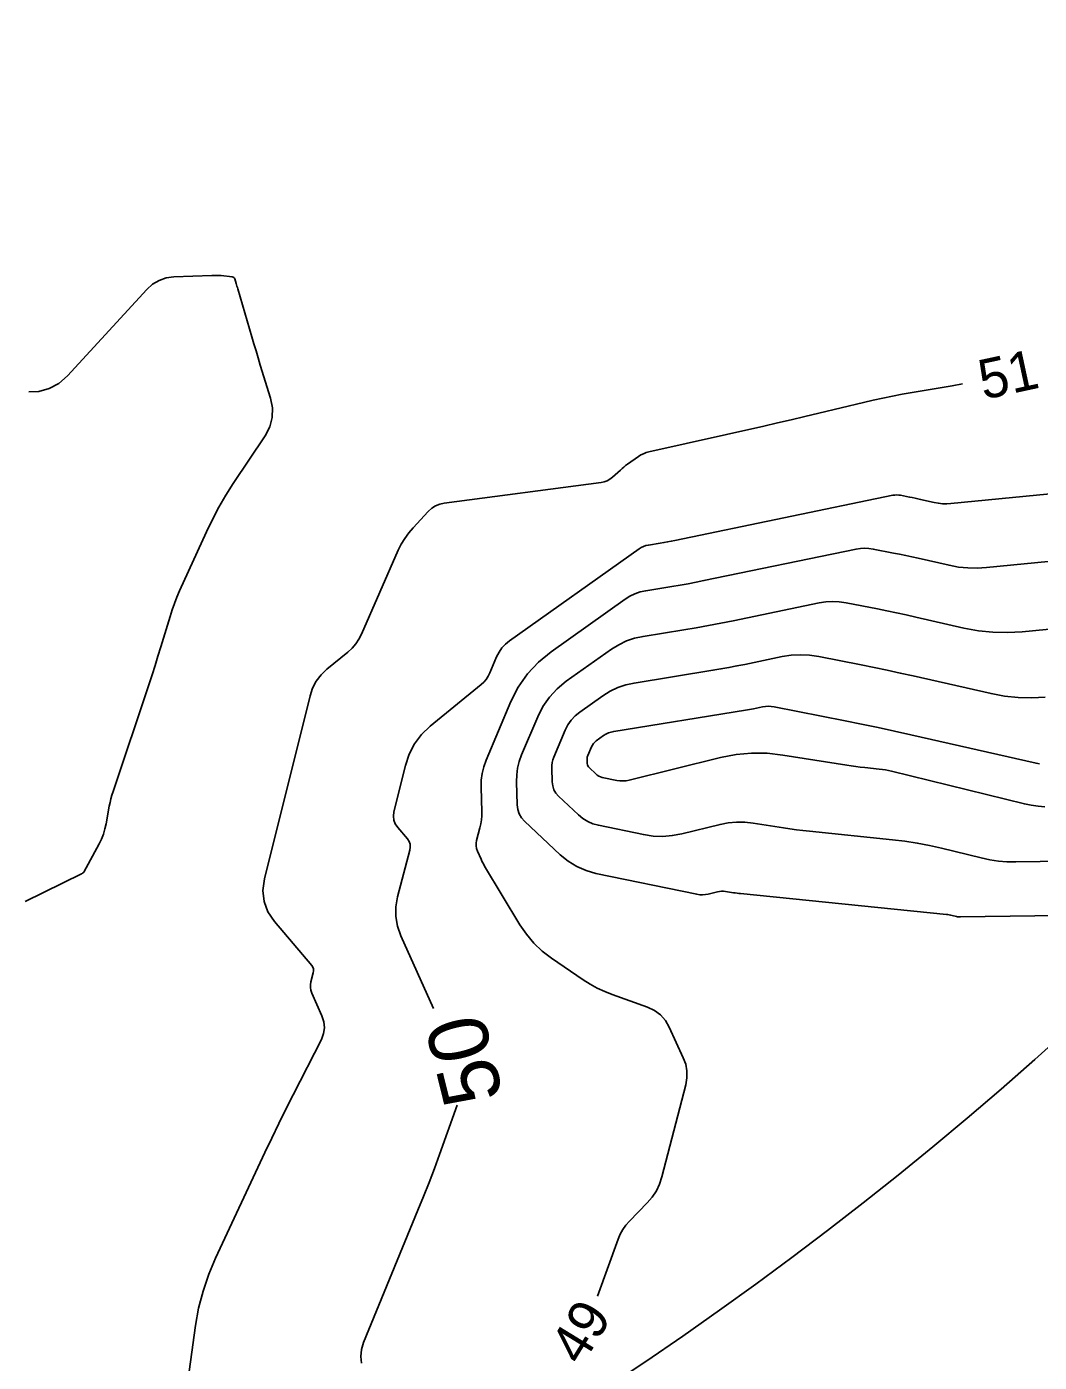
# Model space of a CAD drawing. Extents: x 2384780 to 2405861, y 547869 to 573706.
# Drawn here: x 2395757.1 to 2395808.1, y 552399.7 to 552467 of the extents above; entities that cross this region are included whole.
import ezdxf

# ---------------------------------------------------------------- set-up
doc = ezdxf.new("R2010")
doc.units = 0
for name, color, linetype in [('Old_Level_60', 7, 'Continuous'), ('Old_Level_61', 7, 'Continuous'), ('Old_Level_63', 7, 'Continuous')]:
    doc.layers.add(name, color=color, linetype=linetype)

msp = doc.modelspace()

# ---------------------------------------------------------------- linework, layer by layer
at = {"layer": 'Old_Level_60'}
for points in [[(2395769.407, 552448.319), (2395768.89275, 552449.98225), (2395768.78325, 552450.33875), (2395768.675, 552450.69575), (2395768.56825, 552451.05325), (2395768.4625, 552451.411), (2395767.75675, 552453.819), (2395767.73625, 552453.88775), (2395767.716, 552453.95675), (2395767.69525, 552454.0255), (2395767.67475, 552454.09425), (2395767.60675, 552454.31875), (2395767.58775, 552454.3615), (2395767.56, 552454.39375), (2395767.52325, 552454.4155), (2395767.47775, 552454.4265), (2395766.914, 552454.492), (2395766.86725, 552454.49675), (2395766.82075, 552454.5), (2395766.774, 552454.502), (2395766.72725, 552454.5025), (2395766.57425, 552454.50225), (2395766.5415, 552454.502), (2395766.50875, 552454.5015), (2395766.476, 552454.50075), (2395766.44325, 552454.4995), (2395764.53925, 552454.42225), (2395764.14775, 552454.37025), (2395763.78925, 552454.24725), (2395763.4635, 552454.05325), (2395763.1705, 552453.788), (2395759.177, 552449.445), (2395758.74125, 552449.05875), (2395758.257, 552448.794), (2395757.72375, 552448.65125), (2395757.22725, 552448.63325)], [(2395800.75425, 552448.415), (2395801.2445, 552448.5045), (2395803.74875, 552448.941), (2395804.27125, 552449.03525)], [(2395757.049, 552422.9425), (2395759.8845, 552424.32675), (2395759.89725, 552424.3335), (2395759.90925, 552424.341), (2395759.921, 552424.349), (2395759.932, 552424.358), (2395759.96775, 552424.3885), (2395759.975, 552424.39525), (2395759.9815, 552424.4025), (2395759.9875, 552424.4105), (2395759.9925, 552424.419), (2395760.76425, 552425.83725), (2395760.885, 552426.0815), (2395760.98525, 552426.333), (2395761.06475, 552426.59175), (2395761.12375, 552426.858), (2395761.28325, 552427.73875), (2395761.32075, 552427.92675), (2395761.36475, 552428.113), (2395761.41575, 552428.2975), (2395761.473, 552428.48025), (2395763.2835, 552433.90225), (2395763.43725, 552434.36825), (2395763.58775, 552434.83525), (2395763.735, 552435.3035), (2395763.879, 552435.7725), (2395764.34375, 552437.30675), (2395764.44875, 552437.6335), (2395764.564, 552437.95625), (2395764.69, 552438.275), (2395764.8265, 552438.59), (2395766.17475, 552441.5665), (2395766.47625, 552442.1975), (2395766.80225, 552442.8145), (2395767.15325, 552443.418), (2395767.529, 552444.00775), (2395769.131, 552446.41375), (2395769.36975, 552446.8655), (2395769.4955, 552447.3335), (2395769.50775, 552447.818), (2395769.407, 552448.319)], [(2395765.0475, 552397.41675), (2395765.629, 552401.5615), (2395765.7855, 552402.44025), (2395766.00575, 552403.30025), (2395766.28975, 552404.141), (2395766.6375, 552404.96325), (2395769.119, 552410.27575), (2395769.466, 552411.01), (2395769.8195, 552411.74125), (2395770.1795, 552412.4695), (2395770.54625, 552413.19425), (2395771.969, 552415.9775), (2395772.0845, 552416.2745), (2395772.128, 552416.5735), (2395772.09975, 552416.87425), (2395771.99975, 552417.17675), (2395771.48575, 552418.32275), (2395771.4375, 552418.459), (2395771.41375, 552418.597), (2395771.4145, 552418.737), (2395771.44, 552418.879), (2395771.5635, 552419.3465), (2395771.57825, 552419.444), (2395771.56975, 552419.53625), (2395771.538, 552419.62325), (2395771.48275, 552419.705), (2395769.60675, 552421.922), (2395769.27375, 552422.41325), (2395769.079, 552422.93675), (2395769.02225, 552423.49225), (2395769.1035, 552424.08), (2395771.40125, 552433.30675), (2395771.53025, 552433.69475), (2395771.7145, 552434.04775), (2395771.9545, 552434.36525), (2395772.25, 552434.64775), (2395773.30625, 552435.513), (2395773.519, 552435.70875), (2395773.7045, 552435.925), (2395773.863, 552436.162), (2395773.994, 552436.41975), (2395775.84725, 552440.6435), (2395775.9975, 552440.95075), (2395776.1715, 552441.24225), (2395776.3695, 552441.51825), (2395776.5915, 552441.7785), (2395777.35525, 552442.60325), (2395777.5285, 552442.762), (2395777.72025, 552442.88425), (2395777.931, 552442.97), (2395778.1605, 552443.01975), (2395786.06075, 552444.0595), (2395786.21975, 552444.09225), (2395786.36825, 552444.14725), (2395786.5065, 552444.22475), (2395786.63425, 552444.32475), (2395787.035, 552444.6875), (2395787.122, 552444.764), (2395787.211, 552444.8375), (2395787.30225, 552444.9085), (2395787.39575, 552444.97675), (2395787.952, 552445.37025), (2395788.074, 552445.44825), (2395788.202, 552445.513), (2395788.33575, 552445.5645), (2395788.47525, 552445.60325), (2395794.25825, 552446.90625), (2395794.9525, 552447.064), (2395795.64625, 552447.2245), (2395796.3395, 552447.38775), (2395797.032, 552447.5535), (2395799.29325, 552448.09925), (2395799.7785, 552448.2125), (2395800.2655, 552448.3175), (2395800.75425, 552448.415)], [(2395819.81025, 552441.16575), (2395805.49125, 552439.7675), (2395805.0155, 552439.74), (2395804.54225, 552439.75075), (2395804.07125, 552439.7995), (2395803.60275, 552439.88625), (2395802.04025, 552440.24075), (2395801.73075, 552440.30975), (2395801.42075, 552440.37675), (2395801.1105, 552440.4415), (2395800.7995, 552440.50425), (2395799.78325, 552440.7055), (2395799.5655, 552440.73775), (2395799.348, 552440.74775), (2395799.1305, 552440.73575), (2395798.913, 552440.70175), (2395791.25025, 552439.11525), (2395790.84825, 552439.03425), (2395790.44575, 552438.95775), (2395790.042, 552438.88575), (2395789.63775, 552438.81825), (2395788.3155, 552438.60475), (2395788.0385, 552438.54375), (2395787.7735, 552438.453), (2395787.521, 552438.332), (2395787.28075, 552438.181), (2395783.5435, 552435.52875), (2395782.904, 552435.00725), (2395782.35375, 552434.414), (2395781.89325, 552433.74875), (2395781.522, 552433.01175), (2395780.2735, 552430.05675), (2395780.15425, 552429.72725), (2395780.07175, 552429.39075), (2395780.02625, 552429.0475), (2395780.0175, 552428.69725), (2395780.05125, 552427.453), (2395780.04975, 552427.2505), (2395780.0335, 552427.0495), (2395780.00325, 552426.85025), (2395779.9585, 552426.65275), (2395779.78725, 552426.0045), (2395779.76325, 552425.8705), (2395779.76225, 552425.73825), (2395779.78475, 552425.608), (2395779.83025, 552425.47975), (2395780.01675, 552425.0635), (2395780.058, 552424.975), (2395780.102, 552424.88775), (2395780.1485, 552424.802), (2395780.1975, 552424.71775), (2395781.9735, 552421.76775), (2395782.30225, 552421.28175), (2395782.67675, 552420.839), (2395783.0975, 552420.43975), (2395783.56425, 552420.084), (2395785.164, 552418.99275), (2395785.51275, 552418.77075), (2395785.8735, 552418.572), (2395786.246, 552418.39675), (2395786.63075, 552418.24525), (2395788.40375, 552417.61), (2395788.75725, 552417.445), (2395789.058, 552417.22225), (2395789.3055, 552416.942), (2395789.5005, 552416.604), (2395790.20775, 552415.06325), (2395790.329, 552414.7305), (2395790.38975, 552414.39225), (2395790.38975, 552414.0485), (2395790.3295, 552413.6995), (2395789.134, 552409.0595), (2395789.014, 552408.69225), (2395788.84975, 552408.35), (2395788.6415, 552408.03275), (2395788.389, 552407.74025), (2395787.49175, 552406.826), (2395787.312, 552406.62225), (2395787.15725, 552406.403), (2395787.02725, 552406.168), (2395786.922, 552405.9175), (2395785.89175, 552403.04575)], [(2395815.56125, 552437.345), (2395807.28875, 552436.537), (2395806.5485, 552436.49425), (2395805.812, 552436.51075), (2395805.079, 552436.58675), (2395804.35, 552436.722), (2395801.91875, 552437.27325), (2395801.43725, 552437.38075), (2395800.955, 552437.485), (2395800.472, 552437.58575), (2395799.98825, 552437.68325), (2395798.407, 552437.99675), (2395798.06825, 552438.04675), (2395797.7295, 552438.0625), (2395797.391, 552438.04375), (2395797.05275, 552437.991), (2395792.71875, 552437.0935), (2395792.0975, 552436.9685), (2395791.47525, 552436.85025), (2395790.8515, 552436.739), (2395790.2265, 552436.6345), (2395788.183, 552436.30425), (2395787.7545, 552436.2105), (2395787.34525, 552436.07), (2395786.95475, 552435.883), (2395786.5835, 552435.6495), (2395784.31075, 552434.0365), (2395783.8555, 552433.6655), (2395783.464, 552433.243), (2395783.136, 552432.76975), (2395782.87175, 552432.245), (2395782.06125, 552430.32625), (2395781.942, 552429.997), (2395781.85975, 552429.661), (2395781.814, 552429.318), (2395781.80525, 552428.968), (2395781.83675, 552427.8135), (2395781.86525, 552427.57575), (2395781.937, 552427.3575), (2395782.05225, 552427.15875), (2395782.21075, 552426.97925), (2395784.0035, 552425.29225), (2395784.40425, 552424.9625), (2395784.83825, 552424.6965), (2395785.305, 552424.494), (2395785.80525, 552424.355), (2395790.88875, 552423.30225), (2395791.0335, 552423.2805), (2395791.17775, 552423.275), (2395791.32175, 552423.28575), (2395791.4655, 552423.313), (2395791.93475, 552423.42875), (2395792.0355, 552423.44825), (2395792.1365, 552423.45775), (2395792.23825, 552423.45675), (2395792.34025, 552423.4455), (2395792.74175, 552423.38125), (2395792.82775, 552423.368), (2395792.91425, 552423.356), (2395793.0005, 552423.3455), (2395793.08725, 552423.336), (2395803.4685, 552422.28275), (2395803.53975, 552422.2745), (2395803.6105, 552422.2635), (2395803.68075, 552422.25), (2395803.75075, 552422.234), (2395803.9785, 552422.17825), (2395804.02725, 552422.16775), (2395804.07675, 552422.1605), (2395804.12625, 552422.1565), (2395804.1765, 552422.1555), (2395819.15275, 552422.35825)], [(2395808.4515, 552433.24475), (2395807.76325, 552433.205), (2395807.0785, 552433.22025), (2395806.397, 552433.29075), (2395805.71925, 552433.4165), (2395801.79725, 552434.30575), (2395801.14375, 552434.45175), (2395800.489, 552434.59325), (2395799.8335, 552434.73), (2395799.17675, 552434.8625), (2395797.0305, 552435.28775), (2395796.57075, 552435.35575), (2395796.111, 552435.377), (2395795.65175, 552435.35175), (2395795.1925, 552435.28), (2395793.3135, 552434.891), (2395792.91025, 552434.80975), (2395792.5065, 552434.733), (2395792.10175, 552434.66075), (2395791.69625, 552434.593), (2395787.72475, 552433.9515), (2395787.30425, 552433.85925), (2395786.9025, 552433.7215), (2395786.5195, 552433.538), (2395786.15525, 552433.30875), (2395784.9955, 552432.48575), (2395784.763, 552432.2965), (2395784.56325, 552432.081), (2395784.396, 552431.83925), (2395784.26125, 552431.57175), (2395783.68875, 552430.21675), (2395783.639, 552430.0795), (2395783.60475, 552429.93925), (2395783.58575, 552429.796), (2395783.582, 552429.65)], [(2395808.1625, 552429.875), (2395807.9855, 552429.90775), (2395801.67575, 552431.3385), (2395800.85, 552431.52275), (2395800.023, 552431.70125), (2395799.195, 552431.87425), (2395798.3655, 552432.04175), (2395794.77875, 552432.7525), (2395794.6355, 552432.7735), (2395794.49225, 552432.78025), (2395794.34925, 552432.77225), (2395794.206, 552432.75), (2395793.73875, 552432.65325), (2395793.6385, 552432.633), (2395793.53825, 552432.614), (2395793.4375, 552432.596), (2395793.33675, 552432.579), (2395786.7005, 552431.50725), (2395786.565, 552431.4775), (2395786.4355, 552431.433), (2395786.31175, 552431.37375), (2395786.19425, 552431.3), (2395785.82025, 552431.0345), (2395785.7455, 552430.9735), (2395785.681, 552430.904), (2395785.627, 552430.826), (2395785.5835, 552430.73975), (2395785.399, 552430.30275), (2395785.383, 552430.2585), (2395785.37175, 552430.21325), (2395785.36575, 552430.16725), (2395785.3645, 552430.12)], [(2395785.3645, 552430.12), (2395785.3705, 552429.898), (2395785.3785, 552429.83275), (2395785.398, 552429.77275), (2395785.42975, 552429.71825), (2395785.47325, 552429.669), (2395785.79725, 552429.36425), (2395785.8695, 552429.30475), (2395785.948, 552429.2565), (2395786.03225, 552429.22), (2395786.1225, 552429.195), (2395786.854, 552429.0435), (2395787.01075, 552429.01975), (2395787.167, 552429.014), (2395787.32275, 552429.02575), (2395787.4785, 552429.05525), (2395792.0875, 552430.1915), (2395792.86475, 552430.343), (2395793.6455, 552430.41525), (2395794.4295, 552430.408), (2395795.21675, 552430.32125), (2395798.45175, 552429.80275), (2395798.67525, 552429.7685), (2395798.89925, 552429.73775), (2395799.1235, 552429.71), (2395799.348, 552429.6855), (2395800.08275, 552429.611), (2395800.23975, 552429.59225), (2395800.39575, 552429.56825), (2395800.55075, 552429.5385), (2395800.705, 552429.5035), (2395807.39625, 552427.85825), (2395807.73875, 552427.7855), (2395808.084, 552427.73475), (2395808.43175, 552427.70625)], [(2395783.582, 552429.65), (2395783.60075, 552428.96175), (2395783.625, 552428.75925), (2395783.68625, 552428.5735), (2395783.78425, 552428.40425), (2395783.91925, 552428.2515), (2395784.9235, 552427.3065), (2395785.148, 552427.12175), (2395785.391, 552426.97275), (2395785.6525, 552426.85925), (2395785.93275, 552426.7815), (2395788.201, 552426.31175), (2395788.6865, 552426.2385), (2395789.171, 552426.22), (2395789.6545, 552426.2565), (2395790.13675, 552426.348), (2395792.06225, 552426.82275), (2395792.47575, 552426.90325), (2395792.89075, 552426.94175), (2395793.30775, 552426.93775), (2395793.7265, 552426.89175), (2395795.25225, 552426.64725), (2395795.5795, 552426.59725), (2395795.90725, 552426.55175), (2395796.23575, 552426.51125), (2395796.56475, 552426.4755), (2395800.7525, 552426.05075), (2395801.37675, 552425.9765), (2395801.997, 552425.8805), (2395802.6135, 552425.76275), (2395803.22625, 552425.62325), (2395805.22225, 552425.1325), (2395805.6515, 552425.04125), (2395806.08375, 552424.97775), (2395806.5195, 552424.942), (2395806.95825, 552424.93425), (2395813.067, 552425.01675)]]:
    msp.add_lwpolyline(points, dxfattribs=at)
at = {"layer": 'Old_Level_61'}
for points in [[(2395824.05925, 552444.9865), (2395803.694, 552442.998), (2395803.48275, 552442.98575), (2395803.2725, 552442.9905), (2395803.0635, 552443.01225), (2395802.8555, 552443.05075), (2395802.16175, 552443.208), (2395802.02425, 552443.23875), (2395801.88675, 552443.2685), (2395801.749, 552443.29725), (2395801.611, 552443.325), (2395801.15975, 552443.4145), (2395801.063, 552443.42875), (2395800.9665, 552443.43325), (2395800.86975, 552443.428), (2395800.77325, 552443.41275), (2395789.78175, 552441.137), (2395789.599, 552441.10025), (2395789.416, 552441.0655), (2395789.23275, 552441.03275), (2395789.049, 552441.002), (2395788.44825, 552440.905), (2395788.32225, 552440.87725), (2395788.202, 552440.836), (2395788.08725, 552440.781), (2395787.978, 552440.7125), (2395781.45475, 552436.08325), (2395781.2485, 552435.915), (2395781.071, 552435.7235), (2395780.9225, 552435.509), (2395780.80275, 552435.2715), (2395780.45875, 552434.457), (2395780.376, 552434.2895), (2395780.27475, 552434.13525), (2395780.15575, 552433.995), (2395780.01825, 552433.868), (2395777.4575, 552431.7705), (2395777.023, 552431.35525), (2395776.67025, 552430.88825), (2395776.39925, 552430.3695), (2395776.20975, 552429.799), (2395775.6285, 552427.46475), (2395775.59825, 552427.2465), (2395775.61925, 552427.04025), (2395775.69175, 552426.846), (2395775.81525, 552426.66375), (2395776.3025, 552426.08775), (2395776.38875, 552425.96025), (2395776.4385, 552425.8245), (2395776.452, 552425.6805), (2395776.42875, 552425.52825), (2395775.80675, 552423.173), (2395775.717, 552422.672), (2395775.71375, 552422.178), (2395775.79725, 552421.691), (2395775.9675, 552421.211), (2395777.61125, 552417.54575)], [(2395778.8105, 552412.668), (2395777.92075, 552410.18825), (2395777.662, 552409.4795), (2395777.395, 552408.774), (2395777.12, 552408.07125), (2395776.83675, 552407.372), (2395774.09325, 552400.7035), (2395773.98625, 552400.35275), (2395773.95425, 552400.00325), (2395773.9975, 552399.655)]]:
    msp.add_lwpolyline(points, dxfattribs=at)
at = {"layer": 'Old_Level_63'}
msp.add_circle((2395683.23554, 552555.58852), 187.93516, dxfattribs=at)

# ---------------------------------------------------------------- texts
at = {"layer": 'Old_Level_60'}
for s, rotation, p in [('51', 12.1740139, (2395805.332, 552448.226)), ('49', 58.5028556, (2395785.089, 552399.47075))]:
    msp.add_text(s, height=2, rotation=rotation, dxfattribs=at).set_placement(p)
at = {"layer": 'Old_Level_61'}
msp.add_text('50', height=3, rotation=103.8126417, dxfattribs=at).set_placement((2395781.1495, 552413.0925))

doc.saveas('drawing.dxf')
